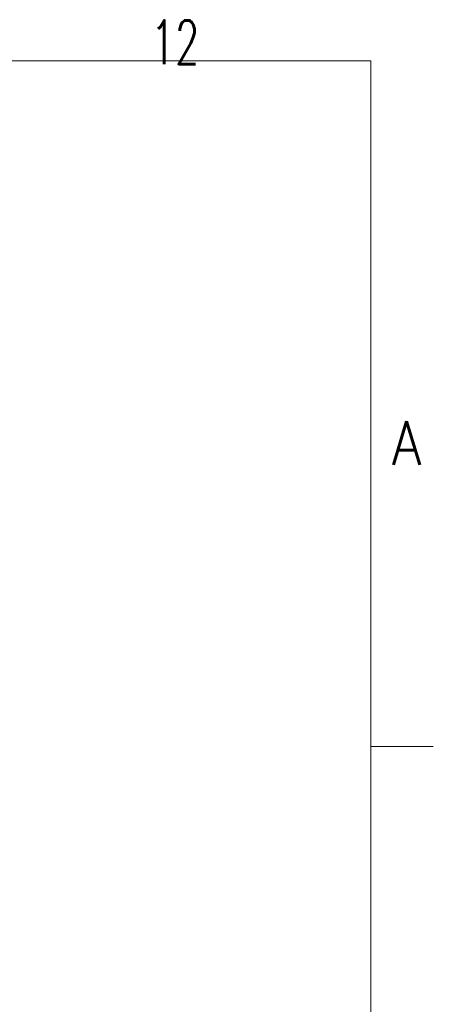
# Model space of a CAD drawing. Header units: inches. Extents: x 0 to 23760, y -13 to 16800.
# Tile 280 of 280: x 22435 to 23760, y 13573 to 16732. Entities that reach past the tile are written whole.
import ezdxf

# ---------------------------------------------------------------- set-up
doc = ezdxf.new("R2010")
doc.units = ezdxf.units.IN
doc.layers.add('210', color=7, linetype='Continuous', true_color=0xffffff)
doc.styles.add('latin_extended', font='simplex.shx')

msp = doc.modelspace()

# ---------------------------------------------------------------- linework, layer by layer
at = {"layer": '210', "color": 7, "linetype": 'Continuous', "lineweight": 18}
for p, q in [((200, 16600), (23560, 16600)), ((23560, 200), (23560, 16600)), ((23760, 14400), (23560, 14400))]:
    msp.add_line(p, q, dxfattribs=at)

# ---------------------------------------------------------------- texts
at = {"layer": '210', "color": 211, "linetype": 'Continuous', "lineweight": 18, "char_height": 140, "attachment_point": 7, "line_spacing_factor": 0.963855, "style": 'latin_extended'}
for s, insert in [('\\W0.6453;12', (22855.328, 16589.303)), ('\\W0.8818;A', (23627.11, 15303.644))]:
    msp.add_mtext(s, dxfattribs=dict(at, insert=insert))

doc.saveas('drawing.dxf')
